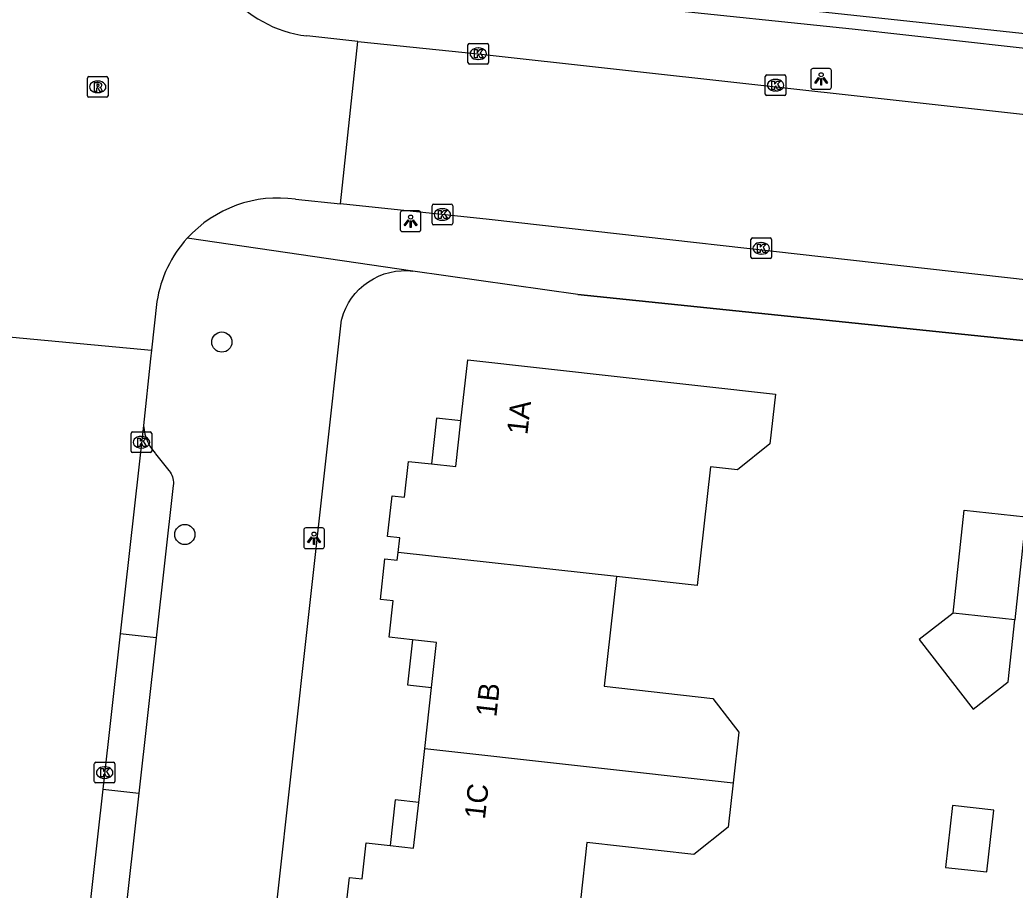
# Model space of a CAD drawing. Extents: x 161928 to 163055, y 386475 to 387428.
# Drawn here: x 162523.78 to 162571.99, y 386907.95 to 386950.11 of the extents above; entities that cross this region are included whole.
import ezdxf

# ---------------------------------------------------------------- set-up
doc = ezdxf.new("R2010")
doc.units = 0
for name, color, linetype in [('IMGEO_Boom', 7, 'Continuous'), ('IMGEO_Haag', 7, 'Continuous'), ('IMGEO_Kolk', 7, 'Continuous'), ('IMGEO_Lichtpunt', 7, 'Continuous'), ('IMGEO_Muur', 7, 'Continuous'), ('IMGEO_Pand', 7, 'Continuous'), ('IMGEO_Pand_nummerreeks', 7, 'Continuous'), ('IMGEO_Pand_overbouw', 7, 'Continuous'), ('IMGEO_Rijbaan_lokaal_gesloten', 7, 'Continuous'), ('IMGEO_Rijbaan_lokaal_open', 7, 'Continuous'), ('IMGEO_Rioolput', 7, 'Continuous'), ('IMGEO_Voetpad_open', 7, 'Continuous')]:
    doc.layers.add(name, color=color, linetype=linetype)

msp = doc.modelspace()

# ---------------------------------------------------------------- linework, layer by layer
at = {"layer": 'IMGEO_Boom'}
for centre in [(162533.563, 386934.503), (162531.771, 386925.179)]:
    msp.add_circle(centre, 0.489, dxfattribs=at)
at = {"layer": 'IMGEO_Haag'}
msp.add_lwpolyline([(162605.27, 386992.55), (162575.032, 386995.89), (162551.942, 386998.44), (162551.437, 386998.409), (162551.108, 386998.276), (162550.61, 386997.779), (162550.452, 386997.326), (162545.644, 386952.346), (162579.105, 386948.742), (162580.503, 386959.842), (162593.813, 386958.284), (162593.741, 386957.671), (162581.379, 386959.015), (162580.167, 386947.871)], dxfattribs=at)
at = {"layer": 'IMGEO_Kolk'}
for p, q in [((162545.486, 386948.045), (162545.486, 386948.897)), ((162545.561, 386948.971), (162546.413, 386948.971)), ((162546.487, 386948.897), (162546.487, 386948.045)), ((162545.974, 386948.751), (162545.999, 386948.751)), ((162546.413, 386947.971), (162545.561, 386947.971)), ((162545.997, 386948.191), (162545.972, 386948.191)), ((162559.966, 386947.446), (162560.818, 386947.446)), ((162559.891, 386946.52), (162559.891, 386947.372)), ((162560.379, 386947.226), (162560.404, 386947.226)), ((162560.892, 386947.372), (162560.892, 386946.52)), ((162560.402, 386946.666), (162560.377, 386946.666)), ((162560.818, 386946.446), (162559.966, 386946.446)), ((162543.821, 386941.181), (162544.673, 386941.181)), ((162543.746, 386940.255), (162543.746, 386941.107)), ((162544.234, 386940.961), (162544.259, 386940.961)), ((162544.747, 386941.107), (162544.747, 386940.255)), ((162544.257, 386940.401), (162544.232, 386940.401)), ((162544.673, 386940.181), (162543.821, 386940.181)), ((162559.194, 386938.618), (162559.194, 386939.47)), ((162559.269, 386939.544), (162560.121, 386939.544)), ((162559.682, 386939.324), (162559.707, 386939.324)), ((162560.195, 386939.47), (162560.195, 386938.618)), ((162560.121, 386938.544), (162559.269, 386938.544)), ((162559.705, 386938.764), (162559.68, 386938.764)), ((162529.242, 386930.149), (162530.094, 386930.149)), ((162529.167, 386929.223), (162529.167, 386930.075)), ((162529.655, 386929.929), (162529.68, 386929.929)), ((162530.168, 386930.075), (162530.168, 386929.223)), ((162530.094, 386929.149), (162529.242, 386929.149)), ((162529.678, 386929.369), (162529.653, 386929.369)), ((162527.387, 386913.219), (162527.387, 386914.071)), ((162527.462, 386914.145), (162528.314, 386914.145)), ((162527.875, 386913.925), (162527.9, 386913.925)), ((162528.388, 386914.071), (162528.388, 386913.219)), ((162527.898, 386913.365), (162527.873, 386913.365)), ((162528.314, 386913.145), (162527.462, 386913.145))]:
    msp.add_line(p, q, dxfattribs=at)
for points in [[(162545.486, 386948.045), (162545.486, 386948.897)], [(162545.561, 386948.971), (162546.413, 386948.971)], [(162546.487, 386948.897), (162546.487, 386948.045)], [(162545.807, 386948.671), (162545.93, 386948.671), (162545.93, 386948.52), (162546.06, 386948.671), (162546.224, 386948.671), (162546.078, 386948.52), (162546.231, 386948.271), (162546.079, 386948.271), (162545.994, 386948.435), (162545.93, 386948.368), (162545.93, 386948.271), (162545.807, 386948.271), (162545.807, 386948.671)], [(162546.413, 386947.971), (162545.561, 386947.971)], [(162559.966, 386947.446), (162560.818, 386947.446)], [(162559.891, 386946.52), (162559.891, 386947.372)], [(162560.212, 386947.146), (162560.335, 386947.146), (162560.335, 386946.995), (162560.465, 386947.146), (162560.629, 386947.146), (162560.483, 386946.995), (162560.636, 386946.746), (162560.484, 386946.746), (162560.399, 386946.91), (162560.335, 386946.843), (162560.335, 386946.746), (162560.212, 386946.746), (162560.212, 386947.146)], [(162560.892, 386947.372), (162560.892, 386946.52)], [(162560.818, 386946.446), (162559.966, 386946.446)], [(162543.821, 386941.181), (162544.673, 386941.181)], [(162543.746, 386940.255), (162543.746, 386941.107)], [(162544.067, 386940.881), (162544.19, 386940.881), (162544.19, 386940.73), (162544.32, 386940.881), (162544.484, 386940.881), (162544.338, 386940.73), (162544.491, 386940.481), (162544.339, 386940.481), (162544.254, 386940.645), (162544.19, 386940.578), (162544.19, 386940.481), (162544.067, 386940.481), (162544.067, 386940.881)], [(162544.747, 386941.107), (162544.747, 386940.255)], [(162544.673, 386940.181), (162543.821, 386940.181)], [(162559.194, 386938.618), (162559.194, 386939.47)], [(162559.269, 386939.544), (162560.121, 386939.544)], [(162560.195, 386939.47), (162560.195, 386938.618)], [(162559.515, 386939.244), (162559.638, 386939.244), (162559.638, 386939.093), (162559.768, 386939.244), (162559.932, 386939.244), (162559.786, 386939.093), (162559.939, 386938.844), (162559.787, 386938.844), (162559.702, 386939.008), (162559.638, 386938.941), (162559.638, 386938.844), (162559.515, 386938.844), (162559.515, 386939.244)], [(162560.121, 386938.544), (162559.269, 386938.544)], [(162529.242, 386930.149), (162530.094, 386930.149)], [(162529.167, 386929.223), (162529.167, 386930.075)], [(162529.488, 386929.849), (162529.611, 386929.849), (162529.611, 386929.698), (162529.741, 386929.849), (162529.905, 386929.849), (162529.759, 386929.698), (162529.912, 386929.449), (162529.76, 386929.449), (162529.675, 386929.613), (162529.611, 386929.546), (162529.611, 386929.449), (162529.488, 386929.449), (162529.488, 386929.849)], [(162530.168, 386930.075), (162530.168, 386929.223)], [(162530.094, 386929.149), (162529.242, 386929.149)], [(162527.387, 386913.219), (162527.387, 386914.071)], [(162527.462, 386914.145), (162528.314, 386914.145)], [(162527.708, 386913.845), (162527.831, 386913.845), (162527.831, 386913.694), (162527.961, 386913.845), (162528.125, 386913.845), (162527.979, 386913.694), (162528.132, 386913.445), (162527.98, 386913.445), (162527.895, 386913.609), (162527.831, 386913.542), (162527.831, 386913.445), (162527.708, 386913.445), (162527.708, 386913.845)], [(162528.388, 386914.071), (162528.388, 386913.219)], [(162528.314, 386913.145), (162527.462, 386913.145)]]:
    msp.add_lwpolyline(points, dxfattribs=at)
for centre, start, end in [((162545.563, 386948.895), 91.552, 178.448), ((162545.563, 386948.895), 91.552, 178.448), ((162546.411, 386948.895), 1.552, 88.448), ((162546.411, 386948.895), 1.552, 88.448), ((162545.563, 386948.047), 181.552, 268.448), ((162545.563, 386948.047), 181.552, 268.448), ((162546.411, 386948.047), 271.552, 358.448), ((162546.411, 386948.047), 271.552, 358.448), ((162559.968, 386947.37), 91.552, 178.448), ((162559.968, 386947.37), 91.552, 178.448), ((162560.816, 386947.37), 1.552, 88.448), ((162560.816, 386947.37), 1.552, 88.448), ((162559.968, 386946.522), 181.552, 268.448), ((162559.968, 386946.522), 181.552, 268.448), ((162560.816, 386946.522), 271.552, 358.448), ((162560.816, 386946.522), 271.552, 358.448), ((162543.823, 386941.105), 91.552, 178.448), ((162543.823, 386941.105), 91.552, 178.448), ((162544.671, 386941.105), 1.552, 88.448), ((162544.671, 386941.105), 1.552, 88.448), ((162543.823, 386940.257), 181.552, 268.448), ((162543.823, 386940.257), 181.552, 268.448), ((162544.671, 386940.257), 271.552, 358.448), ((162544.671, 386940.257), 271.552, 358.448), ((162559.271, 386939.468), 91.552, 178.448), ((162559.271, 386939.468), 91.552, 178.448), ((162560.119, 386939.468), 1.552, 88.448), ((162560.119, 386939.468), 1.552, 88.448), ((162559.271, 386938.62), 181.552, 268.448), ((162559.271, 386938.62), 181.552, 268.448), ((162560.119, 386938.62), 271.552, 358.448), ((162560.119, 386938.62), 271.552, 358.448), ((162529.244, 386930.073), 91.552, 178.448), ((162529.244, 386930.073), 91.552, 178.448), ((162530.092, 386930.073), 1.552, 88.448), ((162530.092, 386930.073), 1.552, 88.448), ((162529.244, 386929.225), 181.552, 268.448), ((162529.244, 386929.225), 181.552, 268.448), ((162530.092, 386929.225), 271.552, 358.448), ((162530.092, 386929.225), 271.552, 358.448), ((162527.464, 386914.069), 91.552, 178.448), ((162527.464, 386914.069), 91.552, 178.448), ((162528.312, 386914.069), 1.552, 88.448), ((162528.312, 386914.069), 1.552, 88.448), ((162527.464, 386913.221), 181.552, 268.448), ((162527.464, 386913.221), 181.552, 268.448), ((162528.312, 386913.221), 271.552, 358.448), ((162528.312, 386913.221), 271.552, 358.448)]:
    msp.add_arc(centre, 0.0765, start, end, dxfattribs=at)
for centre, major_axis, ratio, start_param, end_param in [((162545.973, 386948.471), (-0.387, 0.002), 0.722429, 4.712389, 7.853982), ((162545.998, 386948.471), (-0.39, 0.002), 0.717154, 1.570796, 4.712389), ((162560.378, 386946.946), (-0.387, 0.002), 0.722429, 4.712389, 7.853982), ((162560.403, 386946.946), (-0.39, 0.002), 0.717154, 1.570796, 4.712389), ((162544.233, 386940.681), (-0.387, 0.002), 0.722429, 4.712389, 7.853982), ((162544.258, 386940.681), (-0.39, 0.002), 0.717154, 1.570796, 4.712389), ((162559.681, 386939.044), (-0.387, 0.002), 0.722429, 4.712389, 7.853982), ((162559.706, 386939.044), (-0.39, 0.002), 0.717154, 1.570796, 4.712389), ((162529.654, 386929.649), (-0.387, 0.002), 0.722429, 4.712389, 7.853982), ((162529.679, 386929.649), (-0.39, 0.002), 0.717154, 1.570796, 4.712389), ((162527.874, 386913.645), (-0.387, 0.002), 0.722429, 4.712389, 7.853982), ((162527.899, 386913.645), (-0.39, 0.002), 0.717154, 1.570796, 4.712389)]:
    msp.add_ellipse(centre, major_axis=major_axis, ratio=ratio, start_param=start_param, end_param=end_param, dxfattribs=at)
at = {"layer": 'IMGEO_Lichtpunt'}
for p, q in [((162562.098, 386947.656), (162562.098, 386946.849)), ((162562.098, 386947.656), (162562.098, 386946.849)), ((162563, 386947.751), (162562.192, 386947.751)), ((162563, 386947.751), (162562.192, 386947.751)), ((162563.094, 386946.849), (162563.094, 386947.656)), ((162563.094, 386946.849), (162563.094, 386947.656)), ((162562.192, 386946.755), (162563, 386946.755)), ((162562.192, 386946.755), (162563, 386946.755)), ((162542.21, 386940.759), (162542.21, 386939.952)), ((162542.21, 386940.759), (162542.21, 386939.952)), ((162543.112, 386940.854), (162542.304, 386940.854)), ((162543.112, 386940.854), (162542.304, 386940.854)), ((162543.206, 386939.952), (162543.206, 386940.759)), ((162543.206, 386939.952), (162543.206, 386940.759)), ((162542.304, 386939.858), (162543.112, 386939.858)), ((162542.304, 386939.858), (162543.112, 386939.858)), ((162537.534, 386925.402), (162537.534, 386924.595)), ((162537.534, 386925.402), (162537.534, 386924.595)), ((162538.436, 386925.497), (162537.628, 386925.497)), ((162538.436, 386925.497), (162537.628, 386925.497)), ((162538.53, 386924.595), (162538.53, 386925.402)), ((162538.53, 386924.595), (162538.53, 386925.402)), ((162537.628, 386924.501), (162538.436, 386924.501)), ((162537.628, 386924.501), (162538.436, 386924.501))]:
    msp.add_line(p, q, dxfattribs=at)
for points in [[(162562.472, 386947.32), (162562.511, 386947.292), (162562.323, 386947.03), (162562.285, 386947.057), (162562.472, 386947.32)], [(162562.574, 386947.272), (162562.621, 386947.272), (162562.621, 386946.95), (162562.574, 386946.95), (162562.574, 386947.272)], [(162562.684, 386947.292), (162562.722, 386947.319), (162562.909, 386947.057), (162562.87, 386947.029), (162562.684, 386947.292)], [(162542.584, 386940.423), (162542.623, 386940.395), (162542.435, 386940.133), (162542.397, 386940.16), (162542.584, 386940.423)], [(162542.686, 386940.375), (162542.733, 386940.375), (162542.733, 386940.053), (162542.686, 386940.053), (162542.686, 386940.375)], [(162542.796, 386940.395), (162542.834, 386940.422), (162543.021, 386940.16), (162542.982, 386940.132), (162542.796, 386940.395)], [(162537.908, 386925.066), (162537.947, 386925.038), (162537.759, 386924.776), (162537.721, 386924.803), (162537.908, 386925.066)], [(162538.01, 386925.018), (162538.057, 386925.018), (162538.057, 386924.696), (162538.01, 386924.696), (162538.01, 386925.018)], [(162538.12, 386925.038), (162538.158, 386925.065), (162538.345, 386924.803), (162538.306, 386924.775), (162538.12, 386925.038)]]:
    msp.add_lwpolyline(points, dxfattribs=at)
for centre in [(162562.597, 386947.454), (162542.709, 386940.557), (162538.033, 386925.2)]:
    msp.add_circle(centre, 0.0994, dxfattribs=at)
for centre, start, end in [((162562.192, 386947.656), 90, 180), ((162562.192, 386947.656), 90, 180), ((162563, 386947.656), 0, 90), ((162563, 386947.656), 0, 90), ((162562.192, 386946.849), 180, 270), ((162562.192, 386946.849), 180, 270), ((162563, 386946.849), 270, 0), ((162563, 386946.849), 270, 360), ((162542.304, 386940.759), 90, 180), ((162542.304, 386940.759), 90, 180), ((162543.112, 386940.759), 0, 90), ((162543.112, 386940.759), 0, 90), ((162542.304, 386939.952), 180, 270), ((162542.304, 386939.952), 180, 270), ((162543.112, 386939.952), 270, 0), ((162543.112, 386939.952), 270, 360), ((162537.628, 386925.402), 90, 180), ((162537.628, 386925.402), 90, 180), ((162538.436, 386925.402), 0, 90), ((162538.436, 386925.402), 0, 90), ((162537.628, 386924.595), 180, 270), ((162537.628, 386924.595), 180, 270), ((162538.436, 386924.595), 270, 0), ((162538.436, 386924.595), 270, 360)]:
    msp.add_arc(centre, 0.0946, start, end, dxfattribs=at)
at = {"layer": 'IMGEO_Muur'}
msp.add_lwpolyline([(162550.809, 386936.799), (162573.468, 386934.463)], dxfattribs=at)
at = {"layer": 'IMGEO_Pand'}
for points in [[(162542.106, 386924.309), (162542.185, 386925.018), (162541.592, 386925.084), (162541.812, 386927.055), (162542.42, 386926.987), (162542.613, 386928.72), (162543.721, 386928.597), (162544.895, 386928.466), (162545.142, 386930.682), (162545.473, 386933.646), (162560.38, 386931.983), (162560.111, 386929.573), (162558.539, 386928.316), (162557.238, 386928.461), (162556.596, 386922.706), (162552.675, 386923.14)], [(162568.994, 386921.375), (162569.533, 386926.354), (162572.514, 386926.031), (162571.976, 386921.052)], [(162543.392, 386914.812), (162543.723, 386917.775), (162543.965, 386919.949), (162542.808, 386920.078), (162541.665, 386920.205), (162541.86, 386921.958), (162541.245, 386922.027), (162541.464, 386923.997), (162542.063, 386923.93), (162542.106, 386924.309)], [(162552.675, 386923.14), (162542.106, 386924.309)], [(162552.675, 386923.14), (162552.082, 386917.826), (162557.344, 386917.239), (162558.605, 386915.61), (162558.33, 386913.145)], [(162568.994, 386921.375), (162567.339, 386920.087), (162569.957, 386916.722), (162571.65, 386918.039), (162571.976, 386921.052)], [(162571.976, 386921.052), (162568.994, 386921.375)], [(162540.056, 386905.824), (162540.136, 386906.533), (162539.53, 386906.601), (162539.75, 386908.57), (162540.365, 386908.502), (162540.559, 386910.247), (162541.72, 386910.118), (162542.855, 386909.991), (162543.101, 386912.2), (162543.392, 386914.812)], [(162543.392, 386914.812), (162558.33, 386913.145)], [(162558.33, 386913.145), (162558.091, 386910.997), (162556.434, 386909.673), (162551.251, 386910.251), (162550.625, 386904.637)], [(162570.629, 386908.831), (162570.962, 386911.828), (162568.958, 386912.051), (162568.625, 386909.054), (162570.629, 386908.831)]]:
    msp.add_lwpolyline(points, dxfattribs=at)
at = {"layer": 'IMGEO_Pand_overbouw'}
for points in [[(162545.142, 386930.682), (162543.968, 386930.812), (162543.721, 386928.597), (162544.895, 386928.466)], [(162542.808, 386920.078), (162542.566, 386917.904), (162543.723, 386917.775), (162543.965, 386919.949)], [(162543.101, 386912.2), (162541.966, 386912.326), (162541.72, 386910.118), (162542.855, 386909.991)]]:
    msp.add_lwpolyline(points, close=True, dxfattribs=at)
at = {"layer": 'IMGEO_Rijbaan_lokaal_gesloten'}
for points in [[(162540.155, 386949.063), (162545.987, 386948.471), (162652.917, 386936.619), (162656.735, 386936.109), (162658.464, 386935.931)], [(162588.99, 386935.668), (162546.52, 386940.443), (162539.305, 386941.199)], [(162530.15, 386934.109), (162530.103, 386933.693), (162529.77, 386930.464)], [(162529.77, 386930.464), (162528.639, 386920.364)], [(162528.639, 386920.364), (162527.797, 386912.849)], [(162527.797, 386912.849), (162526.565, 386901.884)]]:
    msp.add_lwpolyline(points, dxfattribs=at)
at = {"layer": 'IMGEO_Rijbaan_lokaal_open'}
for points in [[(162540.155, 386949.063), (162537.676, 386949.336)], [(162539.305, 386941.199), (162540.155, 386949.063)], [(162537.133, 386941.423), (162539.305, 386941.199)], [(162530.419, 386936.471), (162530.15, 386934.109)], [(162522.197, 386934.859), (162530.15, 386934.109)]]:
    msp.add_lwpolyline(points, dxfattribs=at)
for centre, radius, start, end in [((162538.359, 386955.079), 5.783, 175.4261, 263.2191), ((162536.297, 386935.527), 5.955, 81.9308, 137.7474), ((162536.292, 386935.533), 5.948, 137.7593, 170.9222)]:
    msp.add_arc(centre, radius, start, end, dxfattribs=at)
at = {"layer": 'IMGEO_Rioolput'}
for p, q in [((162527.05, 386946.439), (162527.05, 386947.291)), ((162527.125, 386947.365), (162527.977, 386947.365)), ((162527.538, 386947.145), (162527.563, 386947.145)), ((162528.051, 386947.291), (162528.051, 386946.439)), ((162527.561, 386946.585), (162527.536, 386946.585)), ((162527.977, 386946.365), (162527.125, 386946.365))]:
    msp.add_line(p, q, dxfattribs=at)
for points in [[(162527.05, 386946.439), (162527.05, 386947.291)], [(162527.125, 386947.365), (162527.977, 386947.365)], [(162527.639, 386947.063), (162527.387, 386947.065), (162527.387, 386946.665)], [(162527.565, 386946.984), (162527.511, 386946.984), (162527.511, 386946.903)], [(162528.051, 386947.291), (162528.051, 386946.439)], [(162527.387, 386946.665), (162527.511, 386946.665), (162527.511, 386946.827), (162527.522, 386946.827)], [(162527.511, 386946.903), (162527.563, 386946.903)], [(162527.569, 386946.798), (162527.64, 386946.665), (162527.78, 386946.665), (162527.715, 386946.791)], [(162527.977, 386946.365), (162527.125, 386946.365)]]:
    msp.add_lwpolyline(points, dxfattribs=at)
for centre, radius, start, end in [((162527.127, 386947.289), 0.0765, 91.552, 178.448), ((162527.127, 386947.289), 0.0765, 91.552, 178.448), ((162527.571, 386946.888), 0.0964, 77.0061, 93.1865), ((162527.585, 386946.945), 0.0378, 276.6634, 79.6772), ((162527.638, 386946.953), 0.109, 350.3612, 89.416), ((162527.975, 386947.289), 0.0765, 1.552, 88.448), ((162527.975, 386947.289), 0.0765, 1.552, 88.448), ((162527.521, 386946.774), 0.0533, 26.0293, 88.6989), ((162527.547, 386947.092), 0.19, 274.7715, 282.9687), ((162527.636, 386946.953), 0.112, 277.5842, 350.9817), ((162527.62, 386946.738), 0.108, 29.5134, 73.7905), ((162527.127, 386946.441), 0.0765, 181.552, 268.448), ((162527.127, 386946.441), 0.0765, 181.552, 268.448), ((162527.975, 386946.441), 0.0765, 271.552, 358.448), ((162527.975, 386946.441), 0.0765, 271.552, 358.448)]:
    msp.add_arc(centre, radius, start, end, dxfattribs=at)
for centre, major_axis, ratio, start_param, end_param in [((162527.537, 386946.865), (-0.387, 0.002), 0.722429, 4.712389, 7.853982), ((162527.562, 386946.865), (-0.39, 0.002), 0.717154, 1.570796, 4.712389)]:
    msp.add_ellipse(centre, major_axis=major_axis, ratio=ratio, start_param=start_param, end_param=end_param, dxfattribs=at)
at = {"layer": 'IMGEO_Voetpad_open'}
for points in [[(162580.167, 386947.871), (162579.701, 386947.923), (162564.105, 386949.669), (162544.824, 386951.68)], [(162542.824, 386937.941), (162531.889, 386939.531)], [(162530.434, 386857.56), (162535.403, 386899.896), (162539.362, 386935.582), (162539.371, 386935.616), (162539.457, 386935.886), (162539.566, 386936.148), (162539.699, 386936.399), (162539.853, 386936.637), (162540.028, 386936.86), (162540.223, 386937.067), (162540.435, 386937.255), (162540.663, 386937.424), (162540.905, 386937.572), (162541.159, 386937.697), (162541.424, 386937.8), (162541.697, 386937.878), (162541.975, 386937.932), (162542.258, 386937.96), (162542.541, 386937.963), (162542.824, 386937.941)], [(162588.878, 386932.609), (162573.468, 386934.463), (162550.809, 386936.799), (162542.824, 386937.941)], [(162529.77, 386930.464), (162529.796, 386930.254), (162529.841, 386930.048), (162529.905, 386929.846), (162529.986, 386929.651), (162530.084, 386929.464), (162530.198, 386929.286), (162530.328, 386929.119), (162530.352, 386929.092), (162530.996, 386928.286), (162531.013, 386928.266), (162531.063, 386928.198), (162531.106, 386928.125), (162531.143, 386928.049), (162531.173, 386927.97), (162531.196, 386927.888), (162531.212, 386927.805), (162531.22, 386927.721), (162531.22, 386927.636), (162531.213, 386927.552), (162530.385, 386920.168)], [(162530.385, 386920.168), (162528.639, 386920.364)], [(162530.385, 386920.168), (162529.543, 386912.653)], [(162527.797, 386912.849), (162529.543, 386912.653)], [(162529.543, 386912.653), (162528.314, 386901.687)]]:
    msp.add_lwpolyline(points, dxfattribs=at)

# ---------------------------------------------------------------- texts
at = {"layer": 'IMGEO_Pand_nummerreeks'}
for s, rotation, p in [('1A', 83.6331, (162548.364, 386929.983)), ('1B', 83.6353, (162546.859, 386916.308)), ('1C', 83.6442, (162546.307, 386911.355))]:
    msp.add_text(s, height=1, rotation=rotation, dxfattribs=at).set_placement(p)

doc.saveas('drawing.dxf')
